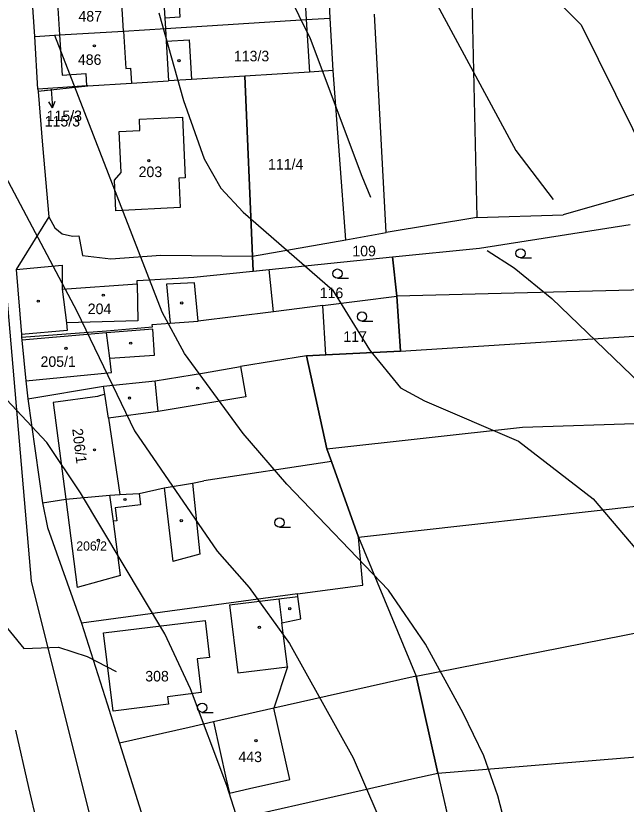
# Model space of a CAD drawing. Extents: x -555860 to -552701, y -1187050 to -1182291.
# Drawn here: x -554376.9 to -554278.6, y -1185032.7 to -1184905.7 of the extents above; entities that cross this region are included whole.
import ezdxf

# ---------------------------------------------------------------- set-up
doc = ezdxf.new("R2010")
doc.units = 0
for name, color, linetype in [('CYKLISTI_stav', 7, 'Continuous'), ('LEG_2b', 7, 'Continuous'), ('Level 16', 7, 'Continuous'), ('Level 25', 7, 'Continuous'), ('Level 32', 7, 'Continuous'), ('Level 40', 7, 'Continuous'), ('Level 41', 7, 'Continuous'), ('navrh_BV', 7, 'Continuous'), ('Poz předměty', 7, 'Continuous'), ('stav_BV', 7, 'Continuous')]:
    doc.layers.add(name, color=color, linetype=linetype)

msp = doc.modelspace()

# ---------------------------------------------------------------- linework, layer by layer
at = {"layer": 'CYKLISTI_stav'}
for p, q in [((-554353.34, -1184899.26), (-554352.93, -1184906.08)), ((-554370.3, -1184902.36), (-554369.89, -1184908.78)), ((-554359.58, -1184908.14), (-554359.95, -1184902.07)), ((-554359.58, -1184908.14), (-554359.2, -1184914.16)), ((-554369.89, -1184908.78), (-554369.48, -1184915.25)), ((-554352.72, -1184909.76), (-554352.33, -1184916.18)), ((-554359.2, -1184914.16), (-554358.46, -1184914.11)), ((-554358.46, -1184914.11), (-554358.3, -1184916.55)), ((-554369.48, -1184915.25), (-554365.67, -1184915.01)), ((-554365.67, -1184915.01), (-554365.54, -1184917)), ((-554348.13, -1184948.7), (-554352.64, -1184948.96)), ((-554347.55, -1184954.92), (-554348.13, -1184948.7)), ((-554369.5, -1184949.74), (-554368.78, -1184955.18)), ((-554357.38, -1184948.86), (-554357.27, -1184954.87)), ((-554352.64, -1184948.96), (-554352.06, -1184955.23)), ((-554357.27, -1184954.87), (-554368.78, -1184955.18)), ((-554368.78, -1184955.18), (-554368.69, -1184956.42)), ((-554368.69, -1184956.42), (-554376.05, -1184957.03)), ((-554354.87, -1184956.2), (-554362.32, -1184956.77)), ((-554354.57, -1184960.39), (-554354.87, -1184956.2)), ((-554362.32, -1184956.77), (-554375.98, -1184957.98)), ((-554361.81, -1184960.87), (-554362.32, -1184956.77)), ((-554361.81, -1184960.87), (-554354.57, -1184960.39)), ((-554361.53, -1184963.15), (-554361.81, -1184960.87)), ((-554340.71, -1184962.23), (-554339.9, -1184967.11)), ((-554375.35, -1184964.53), (-554361.53, -1184963.15)), ((-554362.62, -1184966.67), (-554362.82, -1184965.37)), ((-554353.99, -1184969.44), (-554354.48, -1184964.54)), ((-554363.78, -1184967.03), (-554370.94, -1184968)), ((-554362.62, -1184966.67), (-554363.78, -1184967.03)), ((-554362.01, -1184970.53), (-554362.62, -1184966.67)), ((-554339.9, -1184967.11), (-554353.99, -1184969.44)), ((-554370.94, -1184968), (-554368.86, -1184983.61)), ((-554353.99, -1184969.44), (-554362.01, -1184970.53)), ((-554362.01, -1184970.53), (-554360.2, -1184982.84)), ((-554353.05, -1184981.74), (-554351.65, -1184993.64)), ((-554361.21, -1184987.13), (-554361.81, -1184982.92)), ((-554357.06, -1184982.68), (-554356.85, -1184984.51)), ((-554368.86, -1184983.61), (-554367.07, -1184997.8)), ((-554356.85, -1184984.51), (-554360.95, -1184984.98)), ((-554360.95, -1184984.98), (-554360.66, -1184987.06)), ((-554360.66, -1184987.06), (-554361.21, -1184987.13)), ((-554360.07, -1184995.9), (-554361.21, -1184987.13)), ((-554360.07, -1184995.9), (-554367.07, -1184997.8)), ((-554342.53, -1185000.63), (-554334.56, -1184999.65)), ((-554334.56, -1184999.65), (-554331.5, -1184999.28)), ((-554334.56, -1184999.65), (-554334.06, -1185003.53)), ((-554342.53, -1185000.63), (-554341.15, -1185011.58)), ((-554362.83, -1185005.15), (-554346.44, -1185003.14)), ((-554346.44, -1185003.14), (-554345.74, -1185009.09)), ((-554361.26, -1185017.76), (-554362.83, -1185005.15)), ((-554345.74, -1185009.09), (-554347.73, -1185009.33)), ((-554347.73, -1185009.33), (-554347.06, -1185014.75)), ((-554341.15, -1185011.58), (-554333.15, -1185010.63)), ((-554347.06, -1185014.75), (-554352.48, -1185015.44)), ((-554352.48, -1185015.44), (-554352.34, -1185016.64)), ((-554352.34, -1185016.64), (-554361.26, -1185017.76)), ((-554332.77, -1185028.74), (-554335.36, -1185017.28)), ((-554345.11, -1185019.49), (-554343.04, -1185028.69)), ((-554343.04, -1185028.69), (-554342.52, -1185030.96)), ((-554339.31, -1185030.22), (-554332.77, -1185028.74)), ((-554342.52, -1185030.96), (-554339.31, -1185030.22))]:
    msp.add_line(p, q, dxfattribs=at)
for points in [[(-554357.02, -1184922.33), (-554350.1, -1184922.03), (-554349.67, -1184931.8), (-554350.67, -1184931.84), (-554350.45, -1184936.58), (-554360.82, -1184937.12), (-554361.05, -1184932.19), (-554359.95, -1184930.92), (-554360.27, -1184924.34), (-554356.95, -1184924.17), (-554357.02, -1184922.33)], [(-554348.48, -1184981.03), (-554347.29, -1184992.45), (-554351.65, -1184993.64)]]:
    msp.add_lwpolyline(points, dxfattribs=at)
at = {"layer": 'Level 16'}
for p, q in [((-554371.26, -1184917.51), (-554371.04, -1184920.5)), ((-554371.04, -1184920.5), (-554371.61, -1184919.54)), ((-554371.04, -1184920.5), (-554370.62, -1184919.47))]:
    msp.add_line(p, q, dxfattribs=at)
at = {"layer": 'Level 25'}
for p, q in [((-554295.6, -1184944.72), (-554293.85, -1184944.72)), ((-554325.11, -1184947.99), (-554323.36, -1184947.99)), ((-554321.16, -1184954.91), (-554319.41, -1184954.91)), ((-554334.45, -1184988.11), (-554332.7, -1184988.11)), ((-554346.91, -1185017.94), (-554345.16, -1185017.94))]:
    msp.add_line(p, q, dxfattribs=at)
for centre, radius in [((-554364.28, -1184910.54), 0.175), ((-554350.66, -1184912.92), 0.175), ((-554355.51, -1184929.04), 0.175), ((-554295.6, -1184943.97), 0.75), ((-554325.11, -1184947.24), 0.75), ((-554362.85, -1184950.72), 0.175), ((-554373.33, -1184951.68), 0.175), ((-554350.21, -1184951.97), 0.175), ((-554321.16, -1184954.16), 0.75), ((-554358.43, -1184958.44), 0.175), ((-554368.86, -1184959.29), 0.175), ((-554347.64, -1184965.7), 0.175), ((-554358.62, -1184967.29), 0.175), ((-554364.26, -1184975.64), 0.175), ((-554359.35, -1184983.64), 0.175), ((-554350.28, -1184987.05), 0.175), ((-554334.45, -1184987.36), 0.75), ((-554363.64, -1184990.23), 0.175), ((-554332.8, -1185001.24), 0.175), ((-554337.7, -1185004.25), 0.175), ((-554346.91, -1185017.19), 0.75), ((-554338.25, -1185022.5), 0.175)]:
    msp.add_circle(centre, radius, dxfattribs=at)
at = {"layer": 'Level 32'}
msp.add_lwpolyline([(-554330.65, -1184897.85), (-554330.13, -1184906.31), (-554329.6, -1184914.77), (-554340.04, -1184915.42), (-554338.8, -1184944.45), (-554338.7, -1184946.83), (-554336.13, -1184946.57), (-554316.22, -1184944.55), (-554315.56, -1184950.89), (-554314.96, -1184959.76), (-554326.99, -1184960.31), (-554330.11, -1184960.46), (-554326.84, -1184975.49), (-554326.07, -1184977.51), (-554321.72, -1184989.72), (-554312.44, -1185012.11), (-554308.92, -1185027.72), (-554305.39, -1185043.29)], dxfattribs=at)
at = {"layer": 'Level 40'}
msp.add_lwpolyline([(-554353.92, -1184905.19), (-554349.9, -1184919.33), (-554346.57, -1184928.76), (-554343.93, -1184933.48), (-554340.33, -1184937.36), (-554325.91, -1184949.84), (-554319.95, -1184959.54), (-554314.95, -1184965.64), (-554311.07, -1184967.72), (-554295.96, -1184974.24), (-554283.89, -1184983.53), (-554273.82, -1184995.42), (-554269.06, -1185009.18), (-554268.23, -1185013.9), (-554268.38, -1185023.8), (-554268.71, -1185028.26), (-554269.7, -1185052.35), (-554266.4, -1185067.53), (-554262.96, -1185077.4), (-554257.13, -1185087.11), (-554247.43, -1185099.03), (-554237.86, -1185106.52), (-554229.76, -1185110.62)], dxfattribs=at)
at = {"layer": 'Level 41'}
for points in [[(-554339.15, -1184685.52), (-554336.86, -1184689.16), (-554335.34, -1184692.21), (-554335.06, -1184695.26), (-554336.86, -1184701.36), (-554349.62, -1184728.82), (-554351, -1184734.92), (-554351.43, -1184740.22), (-554350.73, -1184747.12), (-554347.82, -1184757.38), (-554347.26, -1184762.37), (-554347.4, -1184778.18), (-554346.15, -1184795.93), (-554341.99, -1184820.33), (-554338.25, -1184833.64), (-554332.7, -1184849.17), (-554330.07, -1184854.3), (-554299.84, -1184892.99), (-554285.84, -1184907.13), (-554272.05, -1184935.02), (-554269.13, -1184939.39)], [(-554334.92, -1184898.26), (-554329.51, -1184909.35), (-554321.19, -1184931.53), (-554319.78, -1184934.92)], [(-554311.21, -1184899.92), (-554296.37, -1184927.37), (-554290.33, -1184935.29)], [(-554417.28, -1184904.5), (-554402.17, -1184917.67), (-554395.77, -1184922.56), (-554392.47, -1184924.87), (-554388.86, -1184926.54), (-554385.55, -1184928.93), (-554380.15, -1184928.74), (-554367.09, -1184953.3), (-554357.8, -1184972.58), (-554344.49, -1184991.99), (-554339.36, -1184997.81), (-554332.84, -1185006.82), (-554322.58, -1185025.27), (-554314.95, -1185043.01), (-554306.36, -1185067.42), (-554303.85, -1185073.3), (-554301.23, -1185078.51), (-554296.93, -1185085.19), (-554277.52, -1185112.9)], [(-554270.44, -1185100.83), (-554279.32, -1185089.05), (-554283.07, -1185082.21), (-554286.81, -1185073.52), (-554292.91, -1185055.77), (-554299.29, -1185031.37), (-554301.55, -1185024.96), (-554304.83, -1185018.05), (-554310.93, -1185006.96), (-554316.89, -1184998.23), (-554333.26, -1184981.17), (-554340.33, -1184972.99), (-554349.76, -1184960.1), (-554353.36, -1184953.44), (-554370.64, -1184908.86)], [(-554301, -1184943.51), (-554296.63, -1184946.32), (-554290.55, -1184951.22), (-554271.97, -1184969.11)], [(-554270.72, -1185136.75), (-554282.79, -1185123.02), (-554306.08, -1185099.03), (-554317.17, -1185085.72), (-554324.94, -1185074.07), (-554330.26, -1185063.73), (-554336.58, -1185049.67), (-554342.96, -1185029.7), (-554348.79, -1185014.17), (-554352.95, -1185005.3), (-554366.53, -1184982.56), (-554371.94, -1184974.43), (-554378.47, -1184967.53), (-554383.13, -1184967.91), (-554414.09, -1184953.58), (-554427.96, -1184949.01), (-554433.78, -1184948.17), (-554439.61, -1184948.45), (-554443.49, -1184949.84), (-554445.71, -1184951.36), (-554466.92, -1184971.33)], [(-554450.32, -1185028.92), (-554447.51, -1185023.88), (-554440.85, -1185014.73), (-554435.45, -1185008.9), (-554429.07, -1185003.64), (-554424.11, -1185000.54), (-554418.81, -1184997.53), (-554410.91, -1184994.43), (-554403.83, -1184992.27), (-554400.78, -1184991.71), (-554394.96, -1184993.24), (-554391.94, -1184994.27), (-554389.41, -1184995.45), (-554379.98, -1185002.39), (-554375.67, -1185007.63), (-554370.08, -1185007.44), (-554365.42, -1185008.94), (-554360.76, -1185011.36)]]:
    msp.add_lwpolyline(points, dxfattribs=at)
at = {"layer": 'navrh_BV'}
for p, q in [((-554326.28, -1184906.07), (-554326.74, -1184897.61)), ((-554350.9, -1184899.11), (-554350.49, -1184905.93)), ((-554373.9, -1184909.03), (-554374.43, -1184900.58)), ((-554303.47, -1184901.88), (-554302.65, -1184938.18)), ((-554317.29, -1184940.63), (-554319.12, -1184905.43)), ((-554350.49, -1184905.93), (-554352.93, -1184906.08)), ((-554352.93, -1184906.08), (-554352.84, -1184907.72)), ((-554352.84, -1184907.72), (-554330.13, -1184906.31)), ((-554330.13, -1184906.31), (-554326.28, -1184906.07)), ((-554325.82, -1184914.53), (-554326.28, -1184906.07)), ((-554369.89, -1184908.78), (-554359.58, -1184908.14)), ((-554359.58, -1184908.14), (-554352.84, -1184907.72)), ((-554352.84, -1184907.72), (-554352.72, -1184909.76)), ((-554373.9, -1184909.03), (-554369.89, -1184908.78)), ((-554373.38, -1184917.49), (-554373.9, -1184909.03)), ((-554352.72, -1184909.76), (-554349.03, -1184909.54)), ((-554349.03, -1184909.54), (-554348.65, -1184915.95)), ((-554325.82, -1184914.53), (-554329.6, -1184914.77)), ((-554323.78, -1184941.79), (-554325.82, -1184914.53)), ((-554340.04, -1184915.42), (-554348.65, -1184915.95)), ((-554329.6, -1184914.77), (-554340.04, -1184915.42)), ((-554338.8, -1184944.45), (-554340.04, -1184915.42)), ((-554365.34, -1184917.02), (-554373.35, -1184917.89)), ((-554365.54, -1184917), (-554369.36, -1184917.24)), ((-554365.34, -1184916.99), (-554365.54, -1184917)), ((-554365.34, -1184916.99), (-554358.3, -1184916.55)), ((-554365.34, -1184917.02), (-554365.34, -1184916.99)), ((-554358.3, -1184916.55), (-554352.33, -1184916.18)), ((-554348.65, -1184915.95), (-554352.33, -1184916.18)), ((-554369.36, -1184917.24), (-554373.38, -1184917.49)), ((-554373.38, -1184917.49), (-554373.35, -1184917.89)), ((-554373.35, -1184917.89), (-554372.63, -1184926.53)), ((-554372.63, -1184926.53), (-554371.63, -1184938.09)), ((-554275.82, -1184934.08), (-554288.73, -1184937.74)), ((-554379.55, -1184937.86), (-554374.46, -1184996.8)), ((-554371.63, -1184938.09), (-554376.9, -1184946.58)), ((-554371.63, -1184938.09), (-554370.65, -1184939.84)), ((-554302.65, -1184938.18), (-554317.29, -1184940.63)), ((-554302.65, -1184938.18), (-554288.73, -1184937.74)), ((-554370.65, -1184939.84), (-554369.45, -1184940.85)), ((-554302.2, -1184943.12), (-554277.92, -1184939.34)), ((-554369.45, -1184940.85), (-554367.79, -1184941.2)), ((-554367.79, -1184941.2), (-554366.77, -1184941.17)), ((-554366.77, -1184941.17), (-554366.21, -1184944.3)), ((-554323.78, -1184941.79), (-554317.29, -1184940.63)), ((-554338.8, -1184944.45), (-554323.78, -1184941.79)), ((-554316.22, -1184944.55), (-554302.2, -1184943.12)), ((-554366.21, -1184944.3), (-554361.65, -1184944.85)), ((-554361.65, -1184944.85), (-554353.59, -1184944.24)), ((-554353.59, -1184944.24), (-554338.8, -1184944.45)), ((-554336.13, -1184946.57), (-554316.22, -1184944.55)), ((-554315.56, -1184950.89), (-554316.22, -1184944.55)), ((-554376.9, -1184946.58), (-554369.5, -1184945.87)), ((-554369.5, -1184945.87), (-554369.5, -1184949.74)), ((-554376.9, -1184946.58), (-554376.05, -1184957.03)), ((-554348.27, -1184947.8), (-554336.13, -1184946.57)), ((-554335.44, -1184953.39), (-554336.13, -1184946.57)), ((-554357.38, -1184948.36), (-554350.77, -1184947.99)), ((-554357.38, -1184948.86), (-554357.38, -1184948.36)), ((-554350.77, -1184947.99), (-554348.27, -1184947.8)), ((-554369.5, -1184949.74), (-554357.38, -1184948.86)), ((-554265.4, -1184949.61), (-554315.56, -1184950.89)), ((-554327.49, -1184952.39), (-554315.56, -1184950.89)), ((-554314.96, -1184959.76), (-554315.56, -1184950.89)), ((-554327.49, -1184952.39), (-554335.44, -1184953.39)), ((-554326.99, -1184960.31), (-554327.49, -1184952.39)), ((-554335.44, -1184953.39), (-554347.55, -1184954.92)), ((-554352.06, -1184955.23), (-554347.55, -1184954.92)), ((-554362.34, -1184956.48), (-554354.93, -1184955.82)), ((-554354.99, -1184955.43), (-554352.06, -1184955.23)), ((-554354.93, -1184955.82), (-554354.99, -1184955.43)), ((-554376.05, -1184957.03), (-554376.02, -1184957.5)), ((-554376.02, -1184957.5), (-554362.34, -1184956.48)), ((-554376.02, -1184957.5), (-554375.98, -1184957.98)), ((-554314.96, -1184959.76), (-554264.95, -1184956.52)), ((-554375.98, -1184957.98), (-554375.35, -1184964.53)), ((-554326.99, -1184960.31), (-554314.96, -1184959.76)), ((-554330.11, -1184960.46), (-554340.71, -1184962.23)), ((-554330.11, -1184960.46), (-554326.99, -1184960.31)), ((-554326.84, -1184975.49), (-554330.11, -1184960.46)), ((-554346.55, -1184963.21), (-554340.71, -1184962.23)), ((-554354.48, -1184964.54), (-554346.55, -1184963.21)), ((-554375.35, -1184964.53), (-554374.98, -1184967.43)), ((-554374.98, -1184967.43), (-554362.82, -1184965.37)), ((-554362.82, -1184965.37), (-554354.48, -1184964.54)), ((-554374.98, -1184967.43), (-554372.65, -1184984.17)), ((-554295.27, -1184972), (-554263.97, -1184970.96)), ((-554326.84, -1184975.49), (-554295.27, -1184972)), ((-554326.07, -1184977.51), (-554326.84, -1184975.49)), ((-554326.07, -1184977.51), (-554346.66, -1184980.61)), ((-554321.72, -1184989.72), (-554326.07, -1184977.51)), ((-554348.48, -1184981.03), (-554346.66, -1184980.61)), ((-554357.06, -1184982.68), (-554353.05, -1184981.74)), ((-554353.05, -1184981.74), (-554348.48, -1184981.03)), ((-554368.86, -1184983.61), (-554361.81, -1184982.92)), ((-554361.81, -1184982.92), (-554360.2, -1184982.84)), ((-554360.2, -1184982.84), (-554357.06, -1184982.68)), ((-554321.72, -1184989.72), (-554263.21, -1184983.16)), ((-554372.65, -1184984.17), (-554368.86, -1184983.61)), ((-554372.65, -1184984.17), (-554371.86, -1184988.13)), ((-554371.86, -1184988.13), (-554366.36, -1185003.58)), ((-554321.05, -1184997.42), (-554321.72, -1184989.72)), ((-554374.46, -1184996.8), (-554356.82, -1185067.49)), ((-554331.56, -1184998.85), (-554321.05, -1184997.42)), ((-554331.56, -1184998.85), (-554366.36, -1185003.58)), ((-554331.5, -1184999.28), (-554331.56, -1184998.85)), ((-554331.04, -1185002.87), (-554331.5, -1184999.28)), ((-554312.44, -1185012.11), (-554253.56, -1185000.5)), ((-554334.06, -1185003.53), (-554331.04, -1185002.87)), ((-554366.36, -1185003.58), (-554362.2, -1185016.58)), ((-554333.15, -1185010.63), (-554334.06, -1185003.53)), ((-554333.15, -1185010.63), (-554335.36, -1185017.28)), ((-554312.44, -1185012.11), (-554324.63, -1185014.86)), ((-554308.92, -1185027.72), (-554312.44, -1185012.11)), ((-554324.63, -1185014.86), (-554335.36, -1185017.28)), ((-554362.2, -1185016.58), (-554360.22, -1185022.89)), ((-554335.36, -1185017.28), (-554345.11, -1185019.49)), ((-554308.92, -1185027.72), (-554187.53, -1185017.78)), ((-554345.11, -1185019.49), (-554349.01, -1185020.36)), ((-554377, -1185020.82), (-554374.9, -1185030.03)), ((-554349.01, -1185020.36), (-554360.22, -1185022.89)), ((-554360.22, -1185022.89), (-554355.4, -1185038.2)), ((-554321.11, -1185030.47), (-554313.14, -1185028.67)), ((-554313.14, -1185028.67), (-554308.92, -1185027.72)), ((-554308.92, -1185027.72), (-554305.39, -1185043.29)), ((-554374.9, -1185030.03), (-554373.49, -1185035.92)), ((-554355.4, -1185038.2), (-554321.11, -1185030.47))]:
    msp.add_line(p, q, dxfattribs=at)
at = {"layer": 'Poz předměty'}
for points in [[(-554338.7, -1184946.83), (-554338.8, -1184944.45)], [(-554321.72, -1184989.72), (-554312.44, -1185012.11)]]:
    msp.add_lwpolyline(points, dxfattribs=at)
at = {"layer": 'stav_BV'}
for p, q in [((-554371.26, -1184917.51), (-554371.05, -1184920.5)), ((-554371.05, -1184920.5), (-554371.62, -1184919.54)), ((-554371.05, -1184920.5), (-554370.62, -1184919.47))]:
    msp.add_line(p, q, dxfattribs=at)

# ---------------------------------------------------------------- texts
at = {"layer": 'LEG_2b'}
for s, height, p in [('487', 1.7, (-554366.85, -1184906.61)), ('486', 1.7, (-554366.94, -1184913.6)), ('113/3', 1.7, (-554341.8, -1184913.03)), ('115/3', 0.2, (-554372.42, -1184917.68)), ('115/3', 1.7, (-554372.28, -1184923.53)), ('111/4', 1.7, (-554336.3, -1184930.46)), ('203', 1.7, (-554357.15, -1184931.68)), ('109', 1.7, (-554322.71, -1184944.45)), ('116', 1.7, (-554327.97, -1184951.19)), ('204', 1.7, (-554365.35, -1184953.76)), ('117', 1.7, (-554324.16, -1184958.23)), ('205/1', 1.7, (-554372.96, -1184962.27)), ('206/2', 1.479, (-554367.2, -1184991.87)), ('308', 1.7, (-554356.08, -1185012.96)), ('443', 1.7, (-554341.07, -1185025.96))]:
    msp.add_text(s, height=height, dxfattribs=at).set_placement(p)
msp.add_text('206/1', height=1.7, rotation=277, dxfattribs=at).set_placement((-554367.86, -1184972.28))
at = {"layer": 'Level 16'}
msp.add_text('115/3', height=1.7, dxfattribs=at).set_placement((-554371.97, -1184922.66))

doc.saveas('drawing.dxf')
